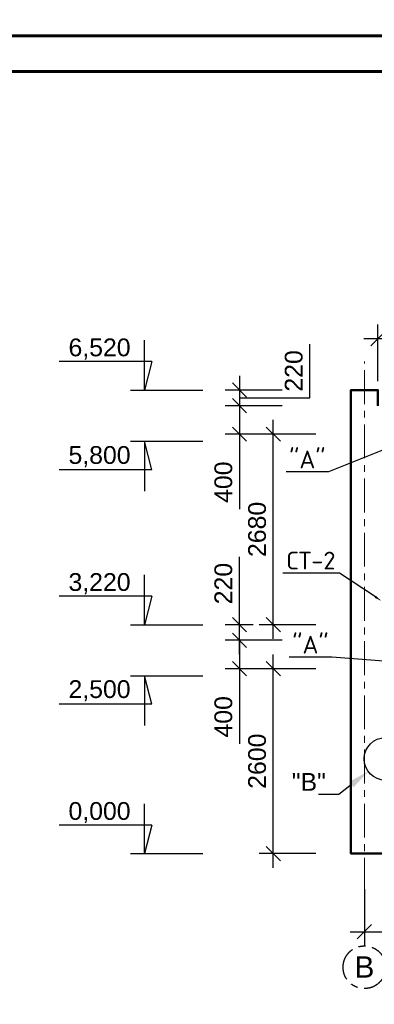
# Model space of a CAD drawing. Header units: millimetres. Extents: x 2063114 to 14983986, y -126020516 to 213791.
# Tile 378 of 656: x 2335073 to 2340065, y -1004622 to -990774. Entities that reach past the tile are written whole.
import ezdxf
from ezdxf import colors
from ezdxf.entities.mleader import LeaderData, LeaderLine
from ezdxf.math import Vec2, Vec3

# ---------------------------------------------------------------- set-up
doc = ezdxf.new("R2010")
doc.units = ezdxf.units.MM
doc.linetypes.add('осевая', pattern=[50.8, 31.75, -6.35, 6.35, -6.35])
doc.layers.get('Defpoints').update_dxf_attribs({"color": 6, "lineweight": 35})
doc.layers.add('_print', color=6, linetype='Continuous', lineweight=60, plot=False)
doc.layers.add('OS', color=1, linetype='Continuous')
doc.layers.add('осевая', color=1, linetype='осевая')
doc.layers.add('РАЗМЕР АР', color=150, linetype='Continuous', lineweight=20)
doc.layers.add('сплошная_толстая', color=7, linetype='Continuous', lineweight=50)
doc.styles.add('ISO', font='times.ttf')
doc.styles.get("Standard").update_dxf_attribs({"font": 'arial.ttf'})
doc.dimstyles.new('STANDARD$0', dxfattribs={"dimtxt": 250, "dimasz": 200, "dimexe": 200, "dimexo": 300, "dimgap": 100, "dimtad": 1, "dimdec": 0, "dimzin": 1, "dimdsep": 46, "dimtxsty": 'Standard', "dimblk1": 'OBLIQUE', "dimblk2": 'OBLIQUE', "dimsah": 1, "dimcen": 2.5, "dimdle": 200, "dimadec": 0, "dimazin": 0, "dimtfac": 1, "dimtdec": 0, "dimtmove": 0, "dimatfit": 3, "dimldrblk": 'OBLIQUE', "dimfxl": 600, "dimfxlon": 1, "dimtolj": 1, "dimtzin": 1, "dimarcsym": 0})

# ---------------------------------------------------------------- blocks, each defined once
blk = doc.blocks.new('*U1590')
at = {"color": 0, "ltscale": 25}
blk.add_lwpolyline([(-59400, 42000), (0, 42000), (0, 0), (-59400, 0)], close=True, dxfattribs=at)
at = {"color": 0, "lineweight": 60, "ltscale": 25}
blk.add_lwpolyline([(-57400, 41500), (-500, 41500), (-500, 500), (-57400, 500)], close=True, dxfattribs=at)
blk = doc.blocks.new('_Oblique')
at = {"color": 0, "linetype": 'ByBlock', "lineweight": -2}
blk.add_line((-0.5, -0.5), (0.5, 0.5), dxfattribs=at)
blk = doc.blocks.new('*D2125')
at = {"layer": 'Defpoints', "color": 0, "lineweight": 30, "ltscale": 150, "transparency": 16777216}
for p in [(2338643, -999903), (2340116, -999903), (2339736, -1002503)]:
    blk.add_point(p, dxfattribs=at)
at = {"layer": 'РАЗМЕР АР', "color": 0, "lineweight": -2, "ltscale": 150, "transparency": 16777216}
for p, q in [((2338643, -1002703), (2338643, -999703)), ((2339243, -999903), (2338443, -999903)), ((2339243, -1002503), (2338443, -1002503))]:
    blk.add_line(p, q, dxfattribs=at)
at = {"layer": 'РАЗМЕР АР', "color": 0, "lineweight": -2, "ltscale": 150, "transparency": 16777216, "xscale": 200, "yscale": 200, "zscale": 200}
for p, rotation in [((2338643, -999903), 90), ((2338643, -1002503), 270)]:
    blk.add_blockref('_Oblique', p, dxfattribs=dict(at, rotation=rotation))
at = {"layer": 'РАЗМЕР АР', "color": 0, "ltscale": 150, "transparency": 16777216, "insert": (2338416, -1001203), "char_height": 250, "attachment_point": 5, "rotation": 90}
blk.add_mtext('\\A1;2600', dxfattribs=at)
blk = doc.blocks.new('*D2126')
at = {"layer": 'Defpoints', "color": 0, "lineweight": 30, "ltscale": 150, "transparency": 16777216}
for p in [(2338168, -999503), (2340116, -999503), (2340116, -999903)]:
    blk.add_point(p, dxfattribs=at)
at = {"layer": 'РАЗМЕР АР', "color": 0, "lineweight": -2, "ltscale": 150, "transparency": 16777216}
for p, q in [((2338768, -999503), (2337968, -999503)), ((2338168, -999503), (2338168, -1000103)), ((2338768, -999903), (2337968, -999903)), ((2338168, -999903), (2338168, -1000959))]:
    blk.add_line(p, q, dxfattribs=at)
at = {"layer": 'РАЗМЕР АР', "color": 0, "lineweight": -2, "ltscale": 150, "transparency": 16777216, "xscale": 200, "yscale": 200, "zscale": 200}
for p, rotation in [((2338168, -999503), 90), ((2338168, -999903), 270)]:
    blk.add_blockref('_Oblique', p, dxfattribs=dict(at, rotation=rotation))
at = {"layer": 'РАЗМЕР АР', "color": 0, "ltscale": 150, "transparency": 16777216, "insert": (2337941, -1000579), "char_height": 250, "attachment_point": 5, "rotation": 90}
blk.add_mtext('\\A1;400', dxfattribs=at)
blk = doc.blocks.new('*D2127')
at = {"layer": 'Defpoints', "color": 0, "lineweight": 30, "ltscale": 150, "transparency": 16777216}
for p in [(2338643, -996603), (2340116, -996603), (2340116, -999283)]:
    blk.add_point(p, dxfattribs=at)
at = {"layer": 'РАЗМЕР АР', "color": 0, "lineweight": -2, "ltscale": 150, "transparency": 16777216}
for p, q in [((2338643, -999483), (2338643, -996403)), ((2339243, -996603), (2338443, -996603)), ((2339243, -999283), (2338443, -999283))]:
    blk.add_line(p, q, dxfattribs=at)
at = {"layer": 'РАЗМЕР АР', "color": 0, "lineweight": -2, "ltscale": 150, "transparency": 16777216, "xscale": 200, "yscale": 200, "zscale": 200}
for p, rotation in [((2338643, -996603), 90), ((2338643, -999283), 270)]:
    blk.add_blockref('_Oblique', p, dxfattribs=dict(at, rotation=rotation))
at = {"layer": 'РАЗМЕР АР', "color": 0, "ltscale": 150, "transparency": 16777216, "insert": (2338416, -997943), "char_height": 250, "attachment_point": 5, "rotation": 90}
blk.add_mtext('\\A1;2680', dxfattribs=at)
blk = doc.blocks.new('*D2128')
at = {"layer": 'Defpoints', "color": 0, "lineweight": 30, "ltscale": 150, "transparency": 16777216}
for p in [(2338168, -996203), (2339736, -996203), (2340116, -996603)]:
    blk.add_point(p, dxfattribs=at)
at = {"layer": 'РАЗМЕР АР', "color": 0, "lineweight": -2, "ltscale": 150, "transparency": 16777216}
for p, q in [((2338768, -996203), (2337968, -996203)), ((2338168, -996203), (2338168, -996803)), ((2338768, -996603), (2337968, -996603)), ((2338168, -996603), (2338168, -997659))]:
    blk.add_line(p, q, dxfattribs=at)
at = {"layer": 'РАЗМЕР АР', "color": 0, "lineweight": -2, "ltscale": 150, "transparency": 16777216, "xscale": 200, "yscale": 200, "zscale": 200}
for p, rotation in [((2338168, -996203), 90), ((2338168, -996603), 270)]:
    blk.add_blockref('_Oblique', p, dxfattribs=dict(at, rotation=rotation))
at = {"layer": 'РАЗМЕР АР', "color": 0, "ltscale": 150, "transparency": 16777216, "insert": (2337941, -997279), "char_height": 250, "attachment_point": 5, "rotation": 90}
blk.add_mtext('\\A1;400', dxfattribs=at)
blk = doc.blocks.new('*D2129')
at = {"layer": 'Defpoints', "color": 0, "lineweight": 30, "ltscale": 150, "transparency": 16777216}
for p in [(2339926, -1002503), (2346226, -1002503), (2346226, -1003601)]:
    blk.add_point(p, dxfattribs=at)
at = {"layer": 'РАЗМЕР АР', "color": 0, "lineweight": -2, "ltscale": 150, "transparency": 16777216}
for p, q in [((2339926, -1003001), (2339926, -1003801)), ((2346226, -1003001), (2346226, -1003801)), ((2339726, -1003601), (2346426, -1003601))]:
    blk.add_line(p, q, dxfattribs=at)
at = {"layer": 'РАЗМЕР АР', "color": 0, "lineweight": -2, "ltscale": 150, "transparency": 16777216, "xscale": 200, "yscale": 200, "zscale": 200, "rotation": 180}
blk.add_blockref('_Oblique', (2339926, -1003601), dxfattribs=at)
at = {"layer": 'РАЗМЕР АР', "color": 0, "lineweight": -2, "ltscale": 150, "transparency": 16777216, "xscale": 200, "yscale": 200, "zscale": 200}
blk.add_blockref('_Oblique', (2346226, -1003601), dxfattribs=at)
at = {"layer": 'РАЗМЕР АР', "color": 0, "ltscale": 150, "transparency": 16777216, "insert": (2343076, -1003373), "char_height": 250, "attachment_point": 5}
blk.add_mtext('\\A1;6300', dxfattribs=at)
blk = doc.blocks.new('*D2130')
at = {"layer": 'Defpoints', "color": 0, "lineweight": 30, "ltscale": 150, "transparency": 16777216}
for p in [(2338168, -999283), (2338661, -999283), (2338661, -999503)]:
    blk.add_point(p, dxfattribs=at)
at = {"layer": 'РАЗМЕР АР', "color": 0, "lineweight": -2, "ltscale": 150, "transparency": 16777216}
for p, q in [((2338168, -999283), (2338168, -998327)), ((2338361, -999283), (2337968, -999283)), ((2338168, -999703), (2338168, -999283)), ((2338361, -999503), (2337968, -999503))]:
    blk.add_line(p, q, dxfattribs=at)
at = {"layer": 'РАЗМЕР АР', "color": 0, "lineweight": -2, "ltscale": 150, "transparency": 16777216, "xscale": 200, "yscale": 200, "zscale": 200}
for p, rotation in [((2338168, -999283), 90), ((2338168, -999503), 270)]:
    blk.add_blockref('_Oblique', p, dxfattribs=dict(at, rotation=rotation))
at = {"layer": 'РАЗМЕР АР', "color": 0, "ltscale": 150, "transparency": 16777216, "insert": (2337941, -998705), "char_height": 250, "attachment_point": 5, "rotation": 90}
blk.add_mtext('\\A1;220', dxfattribs=at)
blk = doc.blocks.new('*D2030')
at = {"layer": 'Defpoints', "color": 0, "lineweight": 30, "ltscale": 150, "transparency": 16777216}
for p in [(2339736, -995983), (2338168, -996203), (2340021, -996203)]:
    blk.add_point(p, dxfattribs=at)
at = {"layer": 'РАЗМЕР АР', "color": 0, "lineweight": -2, "ltscale": 150, "transparency": 16777216}
for p, q in [((2339159, -996092), (2339159, -995336)), ((2338168, -995783), (2338168, -996403)), ((2338768, -995983), (2337968, -995983)), ((2338768, -996203), (2337968, -996203)), ((2338168, -996093), (2339159, -996092))]:
    blk.add_line(p, q, dxfattribs=at)
at = {"layer": 'РАЗМЕР АР', "color": 0, "lineweight": -2, "ltscale": 150, "transparency": 16777216, "xscale": 200, "yscale": 200, "zscale": 200}
for p, rotation in [((2338168, -995983), 90), ((2338168, -996203), 270)]:
    blk.add_blockref('_Oblique', p, dxfattribs=dict(at, rotation=rotation))
at = {"layer": 'РАЗМЕР АР', "color": 0, "ltscale": 150, "transparency": 16777216, "insert": (2338932, -995714), "char_height": 250, "attachment_point": 5, "rotation": 90}
blk.add_mtext('\\A1;220', dxfattribs=at)
blk = doc.blocks.new('*D2887')
at = {"layer": 'Defpoints', "color": 0, "lineweight": 30, "ltscale": 150, "transparency": 16777216}
for p in [(2340885, -995259), (2340116, -996603), (2340885, -996603)]:
    blk.add_point(p, dxfattribs=at)
at = {"layer": 'РАЗМЕР АР', "color": 0, "lineweight": -2, "ltscale": 150, "transparency": 16777216}
for p, q in [((2340116, -995859), (2340116, -995059)), ((2340885, -995859), (2340885, -995059)), ((2339916, -995259), (2341085, -995259))]:
    blk.add_line(p, q, dxfattribs=at)
at = {"layer": 'РАЗМЕР АР', "color": 0, "lineweight": -2, "ltscale": 150, "transparency": 16777216, "xscale": 200, "yscale": 200, "zscale": 200, "rotation": 180}
blk.add_blockref('_Oblique', (2340116, -995259), dxfattribs=at)
at = {"layer": 'РАЗМЕР АР', "color": 0, "lineweight": -2, "ltscale": 150, "transparency": 16777216, "xscale": 200, "yscale": 200, "zscale": 200}
blk.add_blockref('_Oblique', (2340885, -995259), dxfattribs=at)
at = {"layer": 'РАЗМЕР АР', "color": 0, "ltscale": 150, "transparency": 16777216, "insert": (2340501, -995031), "char_height": 250, "attachment_point": 5}
blk.add_mtext('\\A1;769', dxfattribs=at)

msp = doc.modelspace()

# ---------------------------------------------------------------- linework, layer by layer
at = {"ltscale": 0.001}
for p, q in [((2336831.99316, -995982.92888), (2336831.99316, -995282.92888)), ((2336931.99316, -995582.92888), (2335627.25767, -995582.92888)), ((2336931.99316, -995582.92888), (2336831.99316, -995982.92888)), ((2336831.99316, -996702.92888), (2336831.99316, -997402.92888)), ((2336931.99316, -997102.92888), (2336831.99316, -996702.92888)), ((2336931.99316, -997102.92888), (2335627.25767, -997102.92888)), ((2336831.99316, -999282.92888), (2336831.99316, -998582.92888)), ((2336931.99316, -998882.92888), (2335627.25767, -998882.92888)), ((2336931.99316, -998882.92888), (2336831.99316, -999282.92888)), ((2336831.99316, -1000002.92888), (2336831.99316, -1000702.92888)), ((2336931.99316, -1000402.92888), (2336831.99316, -1000002.92888)), ((2336931.99316, -1000402.92888), (2335627.25767, -1000402.92888)), ((2336831.99316, -1002502.92888), (2336831.99316, -1001802.92888)), ((2336931.99316, -1002102.92888), (2335627.25767, -1002102.92888)), ((2336931.99316, -1002102.92888), (2336831.99316, -1002502.92888))]:
    msp.add_line(p, q, dxfattribs=at)
at = {"ltscale": 0.00075}
for p, q in [((2336631.99316, -995982.92888), (2337650.4033, -995982.92888)), ((2336631.99316, -996702.92888), (2337650.4033, -996702.92888)), ((2336631.99316, -996702.92888), (2337650.4033, -996702.92888)), ((2336631.99316, -999282.92888), (2337650.4033, -999282.92888)), ((2336631.99316, -1000002.92888), (2337650.4033, -1000002.92888)), ((2336631.99316, -1002502.92888), (2337650.4033, -1002502.92888))]:
    msp.add_line(p, q, dxfattribs=at)
at = {"ltscale": 150}
msp.add_circle((2340223.43017, -1001171.41812), 300.45351, dxfattribs=at)
at = {"layer": '_print', "ltscale": 100}
for points in [[(2379792.08613, -991001.43901), (2320392.08613, -991001.43901), (2320392.08613, -949001.43901), (2379792.08613, -949001.43901)], [(2379792.08613, -1033001.43901), (2320392.08613, -1033001.43901), (2320392.08613, -991001.43901), (2379792.08613, -991001.43901)]]:
    msp.add_lwpolyline(points, close=True, dxfattribs=at)
at = {"layer": 'OS', "linetype": 'осевая', "lineweight": 9, "ltscale": 15}
msp.add_line((2339925.6606, -1003800.96118), (2339925.6606, -995582.92888), dxfattribs=at)
at = {"layer": 'осевая', "linetype": 'осевая', "ltscale": 15}
for centre in [(2339925.66061, -1004100.96118), (2339925.66128, -1004100.96118)]:
    msp.add_circle(centre, 300, dxfattribs=at)
at = {"layer": 'сплошная_толстая', "ltscale": 150}
msp.add_line((2346415.89292, -1002502.92888), (2339735.97188, -1002502.92888), dxfattribs=at)
msp.add_lwpolyline([(2340115.89292, -996202.92888), (2340115.62112, -995982.92888), (2339735.70008, -995982.92888), (2339735.97188, -1002502.92888), (2340115.89292, -1002502.92888), (2340115.89292, -1002502.92888)], dxfattribs=at)

# ---------------------------------------------------------------- block references
for p in [(2379792.08613, -991001.43901), (2379792.08613, -1033001.43901)]:
    msp.add_blockref('*U1590', p)

# ---------------------------------------------------------------- texts
at = {"char_height": 250, "width": 1459.8696196, "attachment_point": 5}
for s, insert in [('6,520', (2336197.12644, -995406.32743)), ('5,800', (2336197.12644, -996919.57243)), ('3,220', (2336197.12644, -998706.32743)), ('2,500', (2336197.12644, -1000212.59223)), ('0,000', (2336197.12644, -1001926.32743))]:
    msp.add_mtext(s, dxfattribs=dict(at, insert=insert))
at = {"layer": 'осевая', "insert": (2339926.94369, -1003946.94703), "char_height": 300, "width": 255.0496237, "attachment_point": 2}
msp.add_mtext('В', dxfattribs=at)

# ---------------------------------------------------------------- dimensions: what is measured, and where the dimension line sits
at = {"layer": 'РАЗМЕР АР', "ltscale": 150}
dim = msp.add_linear_dim(base=(2340885.17901, -995258.63033), p1=(2340115.89292, -996602.92888), p2=(2340885.17901, -996602.92888), dimstyle='STANDARD$0', dxfattribs=at)
dim.commit()
dim.dimension.update_dxf_attribs({"geometry": '*D2887', "text_midpoint": (2340500.53597, -995258.63033), "dimtype": 160})
dim = msp.add_linear_dim(base=(2338168.18793, -996202.92888), p1=(2339735.97188, -995982.92888), p2=(2340020.97187, -996202.92888), angle=90, dimstyle='STANDARD$0', override={"dimtmove": 1}, dxfattribs=at)
dim.commit()
dim.dimension.update_dxf_attribs({"geometry": '*D2030', "text_midpoint": (2339159.37566, -995992.1503), "dimtype": 160})
for base, p1, p2, picture, middle in [((2338168.18793, -996202.92888), (2340115.89292, -996602.92888), (2339735.97188, -996202.92888), '*D2128', (2338168.18793, -997278.67922)), ((2338168.18793, -999282.92888), (2338660.97188, -999502.92888), (2338660.97188, -999282.92888), '*D2130', (2338168.18793, -998705.04688)), ((2338168.18793, -999502.92888), (2340115.97188, -999902.92888), (2340115.97188, -999502.92888), '*D2126', (2338168.18793, -1000578.67922))]:
    dim = msp.add_linear_dim(base=base, p1=p1, p2=p2, angle=90, dimstyle='STANDARD$0', dxfattribs=at)
    dim.commit()
    dim.dimension.update_dxf_attribs({"geometry": picture, "text_midpoint": middle, "dimtype": 160})
for base, p1, p2, picture, middle in [((2338643.18793, -996602.92888), (2340115.97188, -999282.92888), (2340115.89292, -996602.92888), '*D2127', (2338415.54468, -997942.92888)), ((2338643.18793, -999902.92888), (2339735.97188, -1002502.92888), (2340115.97188, -999902.92888), '*D2125', (2338415.54468, -1001202.92888))]:
    dim = msp.add_linear_dim(base=base, p1=p1, p2=p2, angle=90, dimstyle='STANDARD$0', dxfattribs=at)
    dim.commit()
    dim.dimension.update_dxf_attribs({"geometry": picture, "text_midpoint": middle})
dim = msp.add_linear_dim(base=(2346225.96351, -1003600.96127), p1=(2339925.89292, -1002502.92888), p2=(2346225.96351, -1002502.92888), dimstyle='STANDARD$0', dxfattribs=at)
dim.commit()
dim.dimension.update_dxf_attribs({"geometry": '*D2129', "text_midpoint": (2343075.92821, -1003373.23276)})

# ---------------------------------------------------------------- leaders
ml = msp.add_multileader_mtext('Standard')
ml.set_content('{\\fISOCPEUR|b0|i0|c204|p34;"A"}', color=256, style='ISO')
ml.set_leader_properties(color=256, linetype='ByLayer', lineweight=-1)
ml.build(insert=Vec2(0, 0))
ml.multileader.update_dxf_attribs({"text_left_attachment_type": 6, "text_right_attachment_type": 6, "dogleg_length": 0.36, "arrow_head_size": 100})
ctx = ml.context
ctx.base_point, ctx.char_height, ctx.arrow_head_size, ctx.landing_gap_size, ctx.plane_origin = Vec3(2338824.34457, -997133.96023), 250, 100, 60.75, Vec3(2335105.99158, -994463.10644)
ctx.left_attachment, ctx.right_attachment, ctx.text_align_type = 6, 6, 1
notes = []
notes.append((ctx, [(1, (1, 1, 0), (2339421.20457, -997133.96023), (-1, 0), 0.36, [(0, [(2340527.53422, -996687.04801)], 0, [])])]))
ctx.mtext.insert, ctx.mtext.width, ctx.mtext.alignment, ctx.mtext.flow_direction = Vec3(2339122.59457, -996833.96023), 966.0990101, 2, 5
ml = msp.add_multileader_mtext('Standard')
ml.set_content('{\\fISOCPEUR|b0|i0|c204|p34;\\C7;СТ-2}', color=256, style='ISO')
ml.set_leader_properties(color=256, linetype='ByLayer', lineweight=-1)
ml.build(insert=Vec2(0, 0))
ml.multileader.update_dxf_attribs({"text_left_attachment_type": 6, "text_right_attachment_type": 6, "dogleg_length": 0.36, "arrow_head_size": 100})
ctx = ml.context
ctx.base_point, ctx.char_height, ctx.arrow_head_size, ctx.landing_gap_size, ctx.plane_origin = Vec3(2338777.70879, -998556.25653), 250, 100, 60.75, Vec3(2343021.07914, -997567.69924)
ctx.left_attachment, ctx.right_attachment, ctx.text_align_type = 6, 6, 1
notes.append((ctx, [(0, (1, 1, 0), (2339574.56879, -998556.25653), (-1, 0), 0.36, [(0, [(2340164.15204, -998947.99813)], 0, [])])]))
ctx.mtext.insert, ctx.mtext.width, ctx.mtext.alignment, ctx.mtext.flow_direction = Vec3(2339175.95879, -998256.25653), 966.0990101, 2, 5
ml = msp.add_multileader_mtext('Standard')
ml.set_content('{\\fISOCPEUR|b0|i0|c204|p34;"A"}', color=256, style='ISO')
ml.set_leader_properties(color=256, linetype='ByLayer', lineweight=-1)
ml.build(insert=Vec2(0, 0))
ml.multileader.update_dxf_attribs({"text_left_attachment_type": 6, "text_right_attachment_type": 6, "dogleg_length": 0.36, "arrow_head_size": 100})
ctx = ml.context
ctx.base_point, ctx.char_height, ctx.arrow_head_size, ctx.landing_gap_size, ctx.plane_origin = Vec3(2338868.15745, -999739.07131), 250, 100, 60.75, Vec3(2335105.99158, -997763.10644)
ctx.left_attachment, ctx.right_attachment, ctx.text_align_type = 6, 6, 1
notes.append((ctx, [(1, (1, 1, 0), (2339465.01745, -999739.07131), (-1, 0), 0.36, [(0, [(2340527.25832, -999819.76162)], 0, [])])]))
ctx.mtext.insert, ctx.mtext.width, ctx.mtext.alignment, ctx.mtext.flow_direction = Vec3(2339166.40745, -999439.07131), 966.0990101, 2, 5
ml = msp.add_multileader_mtext('Standard')
ml.set_content('"В"', color=256)
ml.set_leader_properties(color=256, linetype='ByLayer', lineweight=-1)
ml.build(insert=Vec2(0, 0))
ml.multileader.update_dxf_attribs({"text_left_attachment_type": 6, "text_right_attachment_type": 6, "dogleg_length": 0.36, "arrow_head_size": 300})
ctx = ml.context
ctx.base_point, ctx.char_height, ctx.arrow_head_size, ctx.landing_gap_size, ctx.plane_origin = Vec3(2338874.27871, -1001669.18006), 250, 300, 60.75, Vec3(2339724.21369, -1000971.92048)
ctx.left_attachment, ctx.right_attachment, ctx.text_align_type = 6, 6, 2
notes.append((ctx, [(1, (1, 1, 0), (2339564.05524, -1001669.18006), (-1, 0), 119.77721, [(0, [(2339979.59806, -1001346.96928)], 0, [])])]))
ctx.mtext.insert, ctx.mtext.width, ctx.mtext.defined_height, ctx.mtext.alignment, ctx.mtext.flow_direction = Vec3(2339383.52803, -1001369.18006), 102.5, 249.16236, 3, 5
for ctx, leaders in notes:
    for number, flags, end, landing, length, lines in leaders:
        leader = LeaderData()
        leader.index, (leader.has_last_leader_line, leader.has_dogleg_vector, leader.attachment_direction) = number, flags
        leader.last_leader_point, leader.dogleg_vector, leader.dogleg_length = Vec3(end), Vec3(landing), length
        for number, points, colour, breaks in lines:
            line = LeaderLine()
            line.index, line.vertices, line.color, line.breaks = number, Vec3.list(points), colors.encode_raw_color(colour), breaks
            leader.lines.append(line)
        ctx.leaders.append(leader)

doc.saveas('drawing.dxf')
